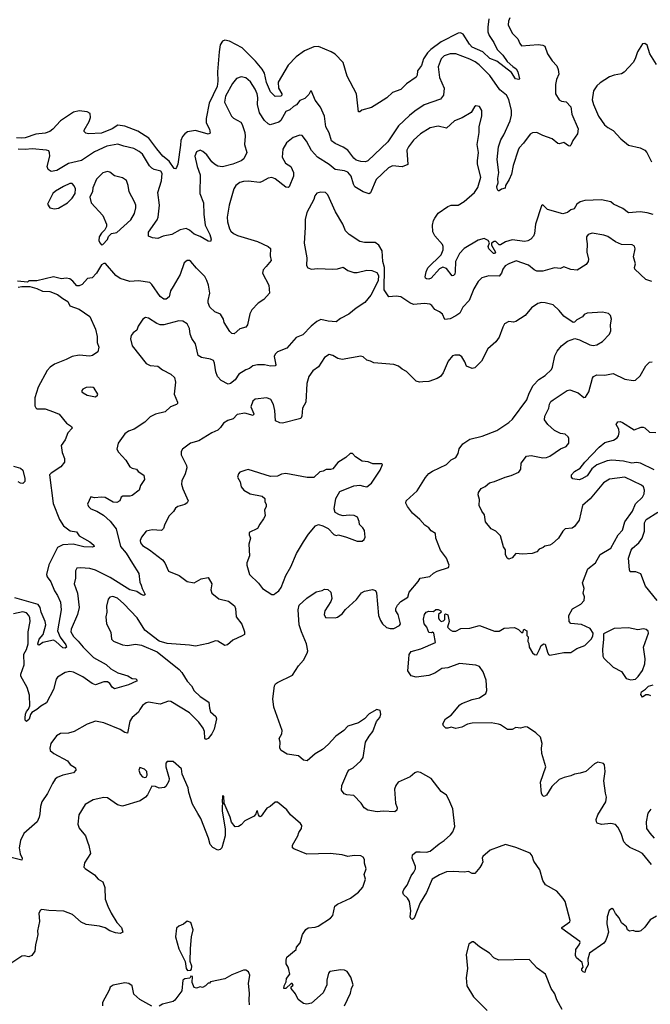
# Model space of a CAD drawing. Extents: x 2133489 to 2292442, y 756223 to 916462.
# Tile 399 of 463: x 2248648 to 2254022, y 870929 to 879329. Entities that reach past the tile are written whole.
import ezdxf

# ---------------------------------------------------------------- set-up
doc = ezdxf.new("R2010")
doc.units = 0

msp = doc.modelspace()

# ---------------------------------------------------------------- linework, layer by layer
at = {"layer": '0CON20XD'}
for points in [[(2252824.3, 879345), (2252813.1, 879315), (2252810.8, 879285), (2252843.3, 879213.3), (2252894, 879165), (2252910, 879125), (2252925, 879106.2), (2253065, 879116.9), (2253105, 879112.5), (2253121.7, 879101.7), (2253145, 879036.7), (2253186.6, 878976.6), (2253225.8, 878935), (2253237.5, 878905), (2253242.5, 878865), (2253222.7, 878817.3), (2253214, 878775), (2253214.3, 878695), (2253245, 878644.3), (2253263.9, 878633.9), (2253305, 878628.9), (2253344.3, 878585), (2253352.6, 878522.6), (2253406.6, 878396.6), (2253400.5, 878355), (2253362.2, 878297.8), (2253345, 878257.5), (2253335, 878250), (2253325, 878251.2), (2253285, 878280), (2253245, 878270), (2253235, 878273.3), (2253185, 878310.8), (2253105, 878339.2), (2253055, 878365.8), (2253017.3, 878362.7), (2252997.6, 878352.4), (2252940.4, 878275), (2252905.4, 878235), (2252895.4, 878215), (2252854.3, 878085.7), (2252838.1, 878011.9), (2252820, 877965), (2252787.5, 877915), (2252785, 877892.5), (2252755, 877882.9), (2252735, 877868.8), (2252725, 877868.8), (2252715.7, 877885), (2252713.1, 877905), (2252724.6, 877935.4), (2252722.7, 877975), (2252730.5, 878025), (2252715.6, 878135), (2252728.5, 878245), (2252746.6, 878305), (2252773.9, 878345), (2252827.9, 878465), (2252838.9, 878515), (2252838.4, 878555), (2252815, 878648), (2252795.2, 878685.2), (2252740.3, 878730.3), (2252655, 878852.2), (2252562.9, 878942.9)], [(2252646.9, 879335), (2252636.5, 879263.5), (2252637.8, 879225), (2252647.6, 879195), (2252687.4, 879135), (2252715.4, 879075), (2252765, 879024.5), (2252802.4, 878972.4), (2252849.1, 878929.1), (2252879.6, 878909.6)], [(2252879.6, 878909.6), (2252893.8, 878885), (2252905.8, 878824.2), (2252901.7, 878818.3), (2252874.3, 878824.3), (2252838, 878878), (2252715, 878975.8), (2252655, 878998.5), (2252595.2, 879055.2), (2252503.9, 879093.9), (2252480.3, 879120.3), (2252426.7, 879205), (2252405, 879215.5), (2252385, 879214.4), (2252239.9, 879140.1), (2252150.8, 879075), (2252123.3, 879046.7), (2252089.3, 878995), (2252072.2, 878937.8), (2252039.1, 878890.9), (2252034.2, 878855), (2252025, 878838.8), (2251945, 878781.2), (2251895, 878734.2), (2251825, 878707.1), (2251776.8, 878663.2), (2251715, 878622.5), (2251645, 878580), (2251562, 878558), (2251545, 878543.3), (2251535, 878542.5), (2251517.5, 878695), (2251438.1, 878848.1), (2251404.2, 878964.2), (2251335, 879033.3), (2251302.5, 879055), (2251195, 879099.4), (2251155, 879096.1), (2251075, 879063.7), (2251005, 879010.5), (2250935, 878939.3), (2250849.2, 878795), (2250853.1, 878745), (2250882.2, 878695), (2250882.9, 878685), (2250874.5, 878675.5), (2250824.2, 878674.2), (2250785, 878712.5), (2250751.7, 878791.7), (2250743.4, 878833.4), (2250735, 878871.9), (2250715, 878905.4), (2250657.5, 878975), (2250545, 879088.2), (2250435, 879146.7), (2250395, 879154.5), (2250375, 879146.5), (2250356.2, 879115), (2250348.1, 879055), (2250333.1, 878885), (2250336.9, 878805), (2250330.9, 878759.1), (2250263.6, 878615), (2250236.2, 878485), (2250237.4, 878447.4), (2250265.5, 878395), (2250270.5, 878359.5), (2250255, 878353.3), (2250145, 878383.2), (2250079.1, 878370.9), (2250054.3, 878355.7), (2250035, 878332.2), (2250021.5, 878298.5), (2250016.7, 878256.7), (2249994.3, 878095.7), (2249983.7, 878066.3), (2249975, 878057.5), (2249965, 878058), (2249921, 878121), (2249867.9, 878165), (2249815, 878226.5), (2249747.9, 878317.9), (2249655, 878378), (2249545, 878419.2), (2249485, 878429.4), (2249435, 878397.8), (2249345, 878360), (2249235, 878355.7), (2249211.3, 878361.3), (2249196.2, 878375), (2249196.4, 878386.4), (2249240.8, 878459.3), (2249252.4, 878495), (2249247, 878527), (2249222, 878542), (2249155, 878550.4), (2249105, 878538.7), (2248995, 878464.9), (2248930.2, 878395), (2248905, 878375.2), (2248865, 878359.6), (2248785, 878351.5), (2248695, 878320.7), (2248665, 878316.7), (2248621, 878321)], [(2254016.9, 879036.9), (2253995, 879110), (2253975, 879126.7), (2253955, 879123.3), (2253911.2, 879055), (2253893.8, 878995), (2253875.8, 878964.2), (2253799.5, 878880.5), (2253775, 878866.7), (2253715, 878856.7), (2253675, 878841.2), (2253595, 878789.2), (2253566.3, 878763.7), (2253538.6, 878721.4), (2253526.5, 878645), (2253536.3, 878606.3), (2253579.4, 878505), (2253632.7, 878432.7), (2253659.7, 878409.7), (2253705, 878384.4), (2253771.7, 878311.7), (2253835, 878259.4), (2253936.7, 878235), (2253975.6, 878215.6), (2253992, 878195), (2254032.5, 878115)], [(2252562.9, 878942.9), (2252529.8, 878969.8), (2252485, 878991.8), (2252365, 879037.1), (2252315, 879037.9), (2252265, 879020), (2252240.4, 878995), (2252212.7, 878925), (2252225, 878836.7), (2252265.5, 878745), (2252259.4, 878685), (2252235, 878650.8), (2252095, 878601.1), (2252015, 878549.5), (2251968.8, 878511.2), (2251877.2, 878422.8), (2251785, 878286.9), (2251615, 878124.2), (2251595, 878116.2), (2251555, 878118), (2251515, 878130.8), (2251495, 878146), (2251444.3, 878215), (2251405, 878240.5), (2251335, 878271.1), (2251304.5, 878295), (2251284, 878364), (2251257.8, 878415), (2251245.7, 878505), (2251212.1, 878582.1), (2251165, 878643.3), (2251135, 878717.5), (2251125, 878717.5), (2251110.5, 878689.5), (2251078, 878655), (2251035, 878639.2), (2251008, 878602), (2250981.7, 878588.3), (2250950.8, 878559.2), (2250915.5, 878544.5), (2250872.8, 878467.2), (2250855, 878455.6), (2250781.7, 878431.7), (2250765, 878439.2), (2250735, 878468.1), (2250690.4, 878535), (2250675.4, 878605), (2250676.8, 878665), (2250671.2, 878695), (2250654.5, 878735), (2250615, 878797.1), (2250575, 878831.9), (2250535, 878840), (2250495, 878825.6), (2250462.1, 878785), (2250402.5, 878675), (2250394.4, 878625), (2250452, 878505), (2250469.3, 878489.3), (2250533.3, 878455), (2250543.8, 878435), (2250566.2, 878365), (2250570, 878335), (2250564, 878265), (2250584.2, 878195), (2250557.6, 878142.4), (2250535.5, 878124.5), (2250465, 878096.4), (2250375, 878073.2), (2250335, 878079.6), (2250309.2, 878095), (2250286.1, 878116.1), (2250242.5, 878175), (2250208.8, 878205), (2250184.4, 878215.6), (2250155, 878201.2), (2250140, 878165), (2250160.5, 878075), (2250184.4, 878005), (2250183.5, 877845), (2250214.3, 877765), (2250218.3, 877668.3), (2250229.2, 877575), (2250268.8, 877495), (2250280, 877455), (2250273.9, 877436.1), (2250255, 877438.9), (2250185, 877480), (2250135, 877498.6), (2250095, 877534), (2250065, 877546), (2250015, 877536), (2249943, 877497), (2249869.5, 877480.5), (2249825, 877461.2), (2249778.3, 877468.3), (2249745, 877482.5), (2249746.7, 877515), (2249818.8, 877621.2), (2249827.8, 877645), (2249838.5, 877745), (2249826.2, 877855), (2249857.5, 877955), (2249862.5, 878015), (2249850, 878035), (2249795, 878050), (2249773, 878063), (2249755, 878082), (2249695, 878180), (2249665, 878205.5), (2249619.5, 878230.5), (2249535, 878248.2), (2249485, 878266.2), (2249389.2, 878250.8), (2249285, 878200), (2249173.1, 878126.9), (2249065, 878102.9), (2248965, 878043.3), (2248915, 878034.3), (2248890.7, 878050.7), (2248881.9, 878075), (2248903.5, 878165), (2248903.1, 878193.1), (2248895, 878208.8), (2248875, 878215.7), (2248755, 878225.5), (2248695, 878220), (2248635, 878225.3)], [(2254074.3, 878945), (2254016.9, 879036.9)], [(2254045, 877666.7), (2253995, 877681.2), (2253935, 877689.2), (2253835, 877680), (2253787, 877717), (2253707.5, 877755), (2253684.2, 877774.2), (2253605, 877792.9), (2253465, 877785.6), (2253425, 877775.6), (2253394.5, 877755.5), (2253373.3, 877715), (2253345, 877706), (2253315, 877683.1), (2253275, 877672.9), (2253145, 877710), (2253105, 877750), (2253095, 877740), (2253044.2, 877585), (2253034.1, 877505.9), (2253025, 877482.5), (2253003.9, 877456.1), (2252978.8, 877441.2), (2252952.7, 877437.3), (2252845, 877450.9), (2252787.4, 877432.6), (2252745, 877407.5), (2252735, 877408.8), (2252705, 877437.1), (2252692.4, 877437.6), (2252667.5, 877422.5), (2252667.5, 877405), (2252702.5, 877345), (2252695, 877333.3), (2252685, 877333.3), (2252644.3, 877375), (2252638.8, 877395), (2252652.5, 877425), (2252641.2, 877445), (2252605, 877462.5), (2252555, 877446.7), (2252435, 877375.5), (2252395.7, 877335), (2252361.1, 877265), (2252359.9, 877180.1), (2252355, 877157.5), (2252345, 877145.6), (2252334.4, 877144.4), (2252285, 877205.7), (2252253, 877217), (2252225, 877202.5), (2252155, 877124.4), (2252135, 877115.6), (2252115, 877116.9), (2252104.6, 877124.6), (2252103.1, 877135), (2252112, 877178), (2252127.1, 877212.9), (2252238.2, 877321.8), (2252256, 877366), (2252256.2, 877395), (2252249.8, 877409.8), (2252185, 877484.3), (2252168.9, 877518.9), (2252165.5, 877575.5), (2252174.6, 877615), (2252186.2, 877636.2), (2252212.9, 877677.1), (2252295, 877735.5), (2252325, 877745.5), (2252385, 877746.9), (2252435, 877777.1), (2252524.6, 877855.4), (2252552.8, 877897.2), (2252578.6, 877985), (2252550, 878095), (2252547.8, 878125), (2252557.8, 878195), (2252547.1, 878265), (2252562.5, 878365), (2252564.1, 878415.9), (2252587, 878507), (2252586.7, 878555), (2252565, 878587.5), (2252535, 878592.5), (2252522.5, 878585), (2252495, 878537.5), (2252419.7, 878490.3), (2252353.4, 878466.6), (2252285.7, 878404.3), (2252215, 878420.6), (2252145, 878405.6), (2252064, 878355), (2252005, 878302), (2251960, 878245), (2251946.9, 878215), (2251955, 878092.5), (2251905.7, 878074.3), (2251825, 878081.1), (2251790, 878065), (2251684.7, 877965.3), (2251638.5, 877851.5), (2251625.9, 877844.1), (2251575, 877860), (2251505, 877902.9), (2251491.8, 877925), (2251472.7, 877995), (2251445, 878027.3), (2251415, 878037.8), (2251335, 878049.5), (2251285, 878092.2), (2251185, 878157.1), (2251134, 878214), (2251092.6, 878292.6), (2251055, 878341.2), (2251035, 878344.2), (2250977, 878323), (2250922.6, 878277.4), (2250889.5, 878225), (2250885.6, 878155), (2250914, 878105), (2250959.2, 878075), (2250982, 878025), (2250982, 877995), (2250945, 877903.8), (2250935, 877896), (2250915, 877898.6), (2250825, 877970.5), (2250795, 877982.7), (2250765, 877977.8), (2250715, 877946.9), (2250695, 877940.9), (2250595, 877950), (2250555, 877949.1), (2250525, 877940.6), (2250489.2, 877915), (2250472.9, 877885), (2250432.9, 877745), (2250414.4, 877645), (2250417.8, 877605), (2250435, 877543.3), (2250445.8, 877525), (2250470.8, 877505), (2250505, 877486.5), (2250675, 877436.2), (2250765, 877393.8), (2250785.8, 877375.8), (2250782.5, 877315), (2250790, 877275), (2250747.9, 877222.1), (2250723.8, 877195), (2250716.2, 877165), (2250771.2, 877065), (2250776.7, 876995), (2250728.3, 876941.7), (2250680.6, 876909.4), (2250625.7, 876854.3), (2250610.3, 876819.7), (2250588, 876725), (2250575.9, 876704.1), (2250525, 876690), (2250475, 876647.5), (2250455, 876652.5), (2250439.5, 876669.5), (2250391.2, 876745), (2250383.8, 876775), (2250358.8, 876815), (2250310, 876835), (2250268.8, 876875), (2250253.3, 876913.3), (2250252.5, 876932.5), (2250267.5, 876995), (2250257.3, 877065), (2250242.3, 877105), (2250225, 877137.1), (2250155, 877207.5), (2250106.4, 877266.4), (2250095, 877274.2), (2250075, 877274.3), (2250050.6, 877255), (2250016.4, 877155), (2249956.7, 877053.3), (2249934.1, 877015.9), (2249920.8, 876965), (2249895, 876944.2), (2249875, 876944.3), (2249845, 876968), (2249775, 877069.2), (2249756.4, 877086.4), (2249661.2, 877101.2), (2249585, 877095.6), (2249505, 877119.5), (2249466.9, 877145), (2249378.3, 877248.3), (2249365, 877250), (2249343.6, 877236.4), (2249303.6, 877166.4), (2249265, 877127.5), (2249225, 877120), (2249179.3, 877070.7), (2249155, 877057.5), (2249135, 877057.5), (2249099.3, 877099.3), (2249075, 877116.7), (2249045, 877123.8), (2249005, 877118), (2248935, 877135.8), (2248795, 877100), (2248725, 877100), (2248715, 877090), (2248627.7, 877097.7)], [(2249345, 877407.5), (2249355, 877410), (2249395, 877452.5), (2249405, 877480), (2249430, 877505), (2249475, 877513.8), (2249595, 877622), (2249625.8, 877675), (2249637.6, 877722.4), (2249636.9, 877745), (2249625.5, 877775.5), (2249579.5, 877859.5), (2249572.5, 877915), (2249556.9, 877956.9), (2249525, 877980.8), (2249455, 877997.1), (2249417.1, 878027.1), (2249395, 878033.1), (2249355, 878021.4), (2249301.5, 877968.5), (2249270, 877895), (2249267, 877863), (2249246.7, 877815), (2249256.7, 877765), (2249355, 877657.5), (2249386.7, 877585), (2249386.4, 877563.6), (2249372.5, 877535), (2249345, 877507.5), (2249323.8, 877475), (2249323.3, 877445), (2249330, 877425), (2249345, 877407.5)], [(2254035, 877094.2), (2253983.4, 877113.4), (2253891.2, 877201.2), (2253888, 877215), (2253895.7, 877245.7), (2253877.5, 877305), (2253893.8, 877375), (2253887.7, 877397.7), (2253867.3, 877407.3), (2253775, 877410), (2253725, 877432.5), (2253659.1, 877479.1), (2253625, 877491.1), (2253525, 877508.6), (2253491.2, 877495), (2253478.8, 877475), (2253478, 877455), (2253484.3, 877415), (2253480.6, 877345), (2253494.2, 877285.8), (2253492, 877265), (2253475, 877241.2), (2253397.5, 877192.5), (2253345, 877196.2), (2253285, 877221.2), (2253255, 877206), (2253205, 877210.8), (2253105, 877184.5), (2253055, 877182.2), (2253030.8, 877195), (2252985, 877235.6), (2252879.5, 877270.5), (2252815, 877246), (2252785, 877228), (2252765, 877200), (2252754, 877165), (2252735, 877141.2), (2252645, 877144), (2252585, 877125.8), (2252555, 877096), (2252518.2, 877031.8), (2252477.6, 876932.4), (2252424.3, 876875), (2252398, 876825), (2252365, 876800.8), (2252315, 876775.7), (2252271.7, 876771.7), (2252250, 876815), (2252225.7, 876835.7), (2252185.9, 876855.9), (2252161.2, 876891.2), (2252143, 876903), (2252098.3, 876908.3), (2252005, 876897.5), (2251971.7, 876911.7), (2251895, 876963.8), (2251855, 876968.8), (2251792.5, 876965), (2251753.3, 877025), (2251756, 877215), (2251742.9, 877265), (2251737, 877357), (2251707.5, 877405), (2251676.4, 877426.4), (2251585, 877428), (2251545, 877436), (2251456.2, 877495), (2251425, 877526.7), (2251401.9, 877585), (2251340.3, 877690.3), (2251272.5, 877835), (2251255, 877853.8), (2251215, 877858.1), (2251180.9, 877849.1), (2251163.7, 877826.3), (2251154.4, 877795), (2251094.6, 877685), (2251079.3, 877625), (2251081.1, 877555), (2251072.2, 877422.2), (2251094.1, 877295.9), (2251091.7, 877231.7), (2251102.3, 877212.3), (2251135, 877201.4), (2251185, 877205.8), (2251315, 877201.1), (2251355, 877204.3), (2251405, 877217.5), (2251445, 877188.8), (2251495, 877172), (2251525, 877172), (2251605, 877191.2), (2251648.3, 877188.3), (2251690.7, 877170.7), (2251706.2, 877145), (2251701.2, 877105), (2251675, 877042.5), (2251640.5, 876979.5), (2251590, 876915), (2251515, 876866.2), (2251453.3, 876815), (2251381.7, 876778.3), (2251345, 876750), (2251277.1, 876757.1), (2251215, 876771.2), (2251180, 876755), (2251131.2, 876715), (2251060.5, 876639.5), (2251005, 876616.7), (2250925, 876526.2), (2250844.2, 876495.8), (2250824.5, 876475.5), (2250817.1, 876455), (2250830, 876385), (2250823.8, 876376.2), (2250785, 876371.9), (2250735, 876383.9), (2250675, 876385.4), (2250635, 876375.4), (2250605, 876353.1), (2250575, 876341.9), (2250514.7, 876305.3), (2250483.3, 876255), (2250445, 876225.6), (2250425, 876218.1), (2250365, 876250), (2250333.6, 876285), (2250318.5, 876325), (2250309.2, 876399.2), (2250300, 876420), (2250275, 876431.9), (2250196.8, 876446.8), (2250170, 876465), (2250145, 876562.5), (2250115, 876607.5), (2250101.4, 876645), (2250095.7, 876695), (2250075, 876733.3), (2250037.6, 876757.6), (2250005, 876760.6), (2249875.6, 876724.4), (2249845, 876724.5), (2249815, 876737.1), (2249745, 876783.3), (2249720.7, 876789.3), (2249697.5, 876775), (2249656.2, 876715), (2249645, 876680), (2249613.4, 876656.6), (2249597.5, 876635), (2249591.9, 876605), (2249607.5, 876545), (2249724.7, 876394.7), (2249759.1, 876379.1), (2249825, 876371.9), (2249865, 876342.5), (2249936.7, 876305), (2249966.2, 876275), (2249976, 876235), (2249964.4, 876135), (2249993.3, 876065), (2249993.3, 876055), (2249985, 876046.7), (2249933.4, 876026.6), (2249887, 875983), (2249805, 875962.9), (2249758.9, 875941.1), (2249715, 875895.8), (2249624.2, 875835.8), (2249575, 875818), (2249543.8, 875795), (2249487.5, 875715), (2249476.7, 875665), (2249489.5, 875639.5), (2249551.7, 875571.7), (2249585, 875513.8), (2249605, 875501.2), (2249643.6, 875493.6), (2249657.5, 875475), (2249705, 875442.5), (2249711.2, 875405), (2249676.1, 875353.9), (2249666.1, 875313.9), (2249605, 875270), (2249585, 875263.3), (2249527.5, 875265), (2249513.3, 875255), (2249500, 875225), (2249475, 875210), (2249443.2, 875213.2), (2249375, 875252.5), (2249345, 875255.8), (2249285, 875250), (2249255, 875257.5), (2249226.7, 875195), (2249233.3, 875175), (2249255, 875156.2), (2249305, 875136), (2249360.8, 875100.8), (2249419.1, 875049.1), (2249459.8, 874999.8), (2249468.5, 874985), (2249506.7, 874835), (2249555, 874778.6), (2249608.7, 874688.7), (2249663.1, 874605), (2249670.3, 874530.3), (2249683.8, 874505), (2249690, 874475), (2249716.2, 874425), (2249705, 874417.5), (2249684.1, 874424.1), (2249645, 874450), (2249585, 874465.8), (2249419.4, 874569.4), (2249295, 874631.4), (2249245, 874647.5), (2249165, 874653.3), (2249135, 874650), (2249123, 874627), (2249123.3, 874565), (2249112.9, 874515), (2249140.5, 874435), (2249154.5, 874315), (2249139.5, 874255), (2249085, 874130), (2249083.8, 874105), (2249105, 874066.7), (2249146.8, 874026.8), (2249187.5, 873975), (2249277.3, 873887.3), (2249385, 873828.5), (2249425, 873791.9), (2249485, 873755.7), (2249570.1, 873730.1), (2249605, 873709.5), (2249636.7, 873705), (2249648, 873695), (2249642, 873685), (2249575, 873654.6), (2249455, 873620.8), (2249435.7, 873635), (2249415, 873666), (2249395, 873680), (2249365, 873680.8), (2249295, 873654.4), (2249265, 873666.5), (2249185, 873723.3), (2249105, 873761.4), (2249075, 873768.6), (2249035, 873760.8), (2248970.9, 873719.1), (2248957.9, 873702.1), (2248935.8, 873615), (2248875, 873500.8), (2248826.9, 873473.1), (2248795, 873442.5), (2248751.1, 873418.9), (2248738.5, 873401.5), (2248727.9, 873362.1), (2248705, 873342), (2248695, 873352.5), (2248694.1, 873374.1), (2248696.2, 873405), (2248705, 873426.5), (2248723.2, 873446.8), (2248733.7, 873476.3), (2248731.1, 873565), (2248711.5, 873631.5), (2248658.3, 873728.3), (2248656.2, 873745), (2248686.5, 873825), (2248681.8, 873915), (2248704.6, 873955), (2248719.7, 874005), (2248720, 874105), (2248736.4, 874195), (2248734.7, 874225), (2248726.6, 874245), (2248705, 874268.8), (2248675, 874276.7), (2248595, 874261.1)], [(2248945, 877714.4), (2248978, 877722), (2249055, 877765.7), (2249096, 877805), (2249120, 877845), (2249124.2, 877884.2), (2249112.1, 877912.1), (2249095, 877930), (2249075, 877931.4), (2249020.8, 877905), (2248952.5, 877865), (2248930.6, 877845), (2248886, 877755), (2248905, 877724), (2248945, 877714.4)], [(2248635, 877046.2), (2248665, 877053.8), (2248735, 877052.5), (2248794.2, 877034.2), (2248843.2, 877013.2), (2248905, 877010), (2248970, 876985), (2249015, 876948.8), (2249056.7, 876925), (2249075, 876887.5), (2249155, 876859.2), (2249246.3, 876796.3), (2249295, 876687.5), (2249308.6, 876625), (2249308, 876575), (2249322, 876535), (2249313.3, 876495), (2249267.6, 876462.4), (2249245, 876458.6), (2249155, 876465.7), (2249095, 876455.7), (2249045, 876428.6), (2248945, 876390), (2248906.2, 876365), (2248880.8, 876335), (2248804.4, 876195), (2248777.6, 876102.4), (2248776.9, 876035), (2248785, 876016.2), (2248795, 876010), (2248865, 876008.5), (2248935, 875983.6), (2248982.8, 875962.8), (2249046.4, 875886.4), (2249089.3, 875859.3), (2249095.8, 875845), (2249058, 875805), (2249036.4, 875743.6), (2249000, 875695), (2249008.6, 875635), (2249030.6, 875585), (2249028.9, 875555), (2248997.1, 875512.9), (2248915, 875460.8), (2248902.5, 875445), (2248932.2, 875202.2), (2248986.2, 875065), (2249021.3, 875011.3), (2249077.6, 874967.6), (2249130.5, 874960.5), (2249155, 874925.3), (2249245, 874872.9), (2249278.6, 874845), (2249282, 874835), (2249265, 874827.8), (2249195, 874831.2), (2249103.6, 874853.6), (2249015, 874848.4), (2248970.4, 874825), (2248895, 874678.1), (2248875.5, 874595.5), (2248881.4, 874575), (2248913.4, 874533.4), (2248944.6, 874455), (2248970.5, 874415), (2248995, 874358.8), (2249000, 874295), (2248969.2, 874115), (2248991.3, 874061.3), (2249041.2, 873995), (2249045.5, 873975), (2249035, 873967.5), (2249015, 873970), (2248954.5, 874024.5), (2248935, 874034.7), (2248844.1, 874015.9), (2248815, 873992.9), (2248804.1, 873994.1), (2248801.1, 874005), (2248812.8, 874045), (2248849.1, 874085), (2248869.1, 874165), (2248863.8, 874195), (2248831.1, 874275), (2248822.9, 874315), (2248805, 874338.8), (2248605.7, 874395.7)], [(2252205, 874622.5), (2252302.5, 874655), (2252306.7, 874675), (2252286.2, 874735), (2252234.1, 874804.1), (2252193.3, 874905), (2252190, 874945), (2252155, 874966.7), (2252135, 874993.3), (2252101.2, 875015), (2252058.8, 875065), (2251995, 875118.8), (2251952, 875175), (2251937.5, 875205), (2251940, 875225), (2252035, 875310), (2252106.8, 875423.2), (2252135, 875456), (2252165, 875478), (2252285, 875534.3), (2252325, 875573.8), (2252365, 875592.5), (2252385, 875627.5), (2252393.2, 875666.8), (2252425, 875708.8), (2252485, 875750), (2252587.5, 875775), (2252713.3, 875825), (2252815, 875890.8), (2252848.3, 875921.7), (2252969.2, 876085), (2252988, 876142), (2253022.2, 876207.8), (2253071.9, 876258.1), (2253125, 876294.3), (2253178.6, 876345), (2253189.4, 876365), (2253208.3, 876461.7), (2253228.6, 876501.4), (2253265.8, 876545), (2253315, 876585.5), (2253377.9, 876607.9), (2253418.8, 876598.8), (2253505.9, 876555.9), (2253535, 876550), (2253565, 876554), (2253615.6, 876584.4), (2253673.3, 876645), (2253686.1, 876673.9), (2253682.5, 876725), (2253691.2, 876775), (2253683.6, 876803.6), (2253665, 876822.5), (2253615, 876833.8), (2253483.6, 876823.6), (2253457.7, 876812.3), (2253442.5, 876795), (2253395, 876766.7), (2253375, 876747.5), (2253365, 876746.7), (2253285, 876798.8), (2253245, 876848.8), (2253195, 876896), (2253125, 876914.2), (2253095, 876915.8), (2253062.7, 876907.3), (2253010.3, 876869.7), (2252955.6, 876804.4), (2252875, 876754.2), (2252855, 876749.2), (2252815, 876753.8), (2252780, 876735), (2252764.2, 876705.8), (2252735, 876620), (2252705, 876580), (2252638.3, 876521.7), (2252582.5, 876415), (2252525, 876357.5), (2252505, 876352.5), (2252455, 876372.5), (2252440.7, 876410.7), (2252415, 876452.5), (2252395, 876466.7), (2252355, 876466.7), (2252335, 876460), (2252298.8, 876415), (2252256.2, 876315), (2252232.5, 876285), (2252205, 876267.5), (2252135, 876243.3), (2252082, 876238), (2252055, 876236.2), (2252025, 876243.8), (2251945, 876326.7), (2251906.4, 876346.4), (2251875, 876372.5), (2251836.4, 876386.4), (2251665, 876400), (2251635.9, 876415.9), (2251605, 876423.3), (2251575, 876451.2), (2251555, 876458.8), (2251395, 876430.8), (2251357.9, 876437.9), (2251315, 876464), (2251285, 876471.2), (2251245, 876448), (2251193.4, 876366.6), (2251145, 876332.5), (2251110.8, 876285), (2251095.6, 876225), (2251087.1, 876065), (2251058.6, 876015), (2251053.4, 875946.6), (2251044.4, 875925.6), (2250887, 875887), (2250865, 875888.6), (2250827.5, 875905), (2250823.1, 875995), (2250811.4, 876045), (2250787.2, 876087.2), (2250755, 876101.4), (2250655, 876090), (2250634.4, 876075.6), (2250617.5, 876025), (2250644, 875965), (2250638.6, 875951.4), (2250565, 875971.8), (2250499.7, 875960.3), (2250467.6, 875922.4), (2250422.1, 875907.9), (2250384.4, 875885.6), (2250360.3, 875849.7), (2250335, 875827.5), (2250285.5, 875804.5), (2250175, 875736.9), (2250103.8, 875715), (2250034.2, 875665), (2250022.5, 875645), (2250022.5, 875615), (2250069.2, 875525), (2250072, 875505), (2250059.2, 875455), (2250028.8, 875395), (2250028, 875365), (2250038.8, 875325), (2250083.3, 875225), (2250073.9, 875206.1), (2250055, 875193.3), (2249995, 875176.2), (2249975, 875161.2), (2249957.4, 875132.6), (2249917.4, 875092.6), (2249882.5, 875015), (2249872.7, 874987.3), (2249855, 874970), (2249777.3, 874977.3), (2249725, 874966.2), (2249685, 874913.8), (2249674.6, 874885), (2249676.7, 874865), (2249695, 874842.5), (2249755, 874805.4), (2249865, 874720), (2249883.5, 874695), (2249915, 874624.3), (2250006.4, 874586.4), (2250075, 874535.8), (2250135, 874525.8), (2250195, 874557.5), (2250255, 874570), (2250286.2, 874515), (2250276.7, 874465), (2250286.2, 874435), (2250345, 874387.5), (2250426.8, 874366.8), (2250477.7, 874327.7), (2250486.1, 874306.1), (2250493.8, 874235), (2250541.2, 874171.2), (2250563.8, 874105), (2250563.3, 874085), (2250545, 874071.2), (2250464.3, 874035.7), (2250420, 873995), (2250395, 873990), (2250335, 874026.7), (2250315, 874030), (2250254.2, 874005.8), (2250145, 873984), (2250095, 873994), (2249905, 874006.2), (2249836.1, 874026.1), (2249715, 874121.2), (2249648.2, 874225), (2249535, 874345.4), (2249480.6, 874395), (2249441.5, 874408.5), (2249415, 874402), (2249402.5, 874385), (2249387.1, 874325), (2249388.9, 874275), (2249382.2, 874235), (2249387.1, 874175), (2249423.2, 874103.2), (2249428.8, 874045), (2249447.3, 874027.3), (2249525, 873995.8), (2249565, 873990.8), (2249635, 874002), (2249685, 873994), (2249820, 873935), (2250006.2, 873785), (2250029.7, 873759.7), (2250074.3, 873685), (2250111.4, 873645), (2250135, 873604), (2250185, 873553.8), (2250260, 873505), (2250264.4, 873455), (2250274.4, 873425), (2250318.8, 873385), (2250326, 873365), (2250304.1, 873275.9), (2250286.2, 873235), (2250255, 873196.2), (2250235, 873187.5), (2250225, 873200), (2250221.2, 873255), (2250210.8, 873285), (2250175.4, 873335.4), (2250095, 873415.8), (2249935, 873511.4), (2249915, 873515.6), (2249845, 873490), (2249745, 873506), (2249725, 873502), (2249695, 873478), (2249672.9, 873445), (2249658.8, 873421.2), (2249607.5, 873375), (2249585.5, 873344.5), (2249565, 873242.5), (2249545, 873246.5), (2249505, 873272.2), (2249365, 873330.8), (2249295, 873343.8), (2249221.4, 873318.6), (2249112.5, 873255), (2249065, 873241.4), (2248995, 873238), (2248961.7, 873218.3), (2248914, 873155), (2248904, 873115), (2248908, 873095), (2248937.4, 873067.4), (2249053.8, 873005), (2249078, 872975), (2249122, 872945), (2249126.2, 872925), (2249105, 872904.2), (2249015, 872882.2), (2248967.3, 872862.7), (2248951.4, 872848.6), (2248926.3, 872813.7), (2248885, 872728), (2248836.9, 872655), (2248824.5, 872615.5), (2248819.4, 872555), (2248814.4, 872525.6), (2248795.8, 872484.2), (2248684.2, 872385), (2248655, 872326.7), (2248642.2, 872265), (2248652.7, 872212.7), (2248670, 872175), (2248665, 872157.5), (2248565, 872183.3)], [(2254031.2, 872121.2), (2253954.2, 872215), (2253925, 872233.3), (2253846.2, 872266.2), (2253818, 872288), (2253795.8, 872315), (2253773.6, 872385), (2253745, 872440.6), (2253725, 872462.5), (2253685, 872472.3), (2253605, 872461.8), (2253570, 872475), (2253561.9, 872485), (2253559.6, 872505), (2253573.5, 872545), (2253643.7, 872656.3), (2253647.9, 872695), (2253640.4, 872730.4), (2253625.7, 872835.7), (2253636.2, 872915), (2253630.5, 872970.5), (2253621.7, 872981.7), (2253575, 872993.8), (2253545, 872980), (2253473.3, 872915), (2253425, 872900), (2253375, 872893.1), (2253345, 872877.8), (2253286.7, 872865), (2253245, 872847.1), (2253182.6, 872787.4), (2253135.7, 872714.3), (2253117, 872703), (2253105, 872706.2), (2253095, 872727.5), (2253084.8, 872825), (2253131.8, 872955), (2253098.7, 873068.7), (2253094.6, 873115), (2253099.5, 873155), (2253085, 873206.7), (2253047.5, 873245), (2252975, 873293.8), (2252955, 873296.2), (2252915, 873283.3), (2252875, 873290), (2252845, 873273.8), (2252805, 873273.3), (2252745, 873314.2), (2252728.7, 873318.7), (2252665, 873330), (2252505, 873326.7), (2252465, 873320), (2252415, 873293.8), (2252365, 873282.5), (2252325, 873293.8), (2252295, 873283.8), (2252280, 873285), (2252260, 873305), (2252252.5, 873322.5), (2252275, 873363.3), (2252325, 873396.7), (2252397.3, 873482.7), (2252415, 873496.2), (2252505, 873528.8), (2252565, 873543.3), (2252620.5, 873579.5), (2252628, 873605), (2252624.3, 873695), (2252597.8, 873765), (2252565, 873810), (2252535, 873823.1), (2252394.5, 873835.5), (2252295, 873800), (2252245, 873792.5), (2252186.7, 873755), (2252135, 873734.2), (2252025, 873718.6), (2251985, 873731.2), (2251954.3, 873775), (2251964.5, 873874.5), (2251967.3, 873912.7), (2251985, 873938.6), (2252065, 873961.4), (2252192.5, 874015), (2252177.5, 874095), (2252165, 874102.5), (2252155, 874097.5), (2252135, 874100), (2252116.1, 874146.1), (2252093.8, 874175), (2252090, 874215), (2252098.8, 874255), (2252112.5, 874275), (2252135, 874283.3), (2252175, 874280), (2252195, 874297.5), (2252215, 874297.5), (2252237.5, 874285), (2252240, 874275), (2252217.5, 874255), (2252216.7, 874225), (2252221.2, 874211.2), (2252240, 874195), (2252260.7, 874199.3), (2252269.5, 874210.5), (2252270, 874255), (2252275, 874260), (2252295, 874250), (2252308, 874195), (2252292.5, 874145), (2252315, 874122.5), (2252335, 874112.5), (2252365, 874111.2), (2252405.8, 874134.2), (2252485, 874137.5), (2252565, 874161.2), (2252695, 874111.2), (2252735, 874113.3), (2252775, 874138), (2252863.6, 874143.6), (2252897.5, 874125), (2252925, 874100), (2252935, 874100), (2252945, 874130), (2252970, 874115), (2252970, 874075), (2252980, 874065), (2252977.5, 874025), (2252986.4, 874006.4), (2252990, 873975), (2253018.3, 873928.3), (2253035, 873912), (2253055, 873908.8), (2253077.8, 873955), (2253090.7, 873989.3), (2253115, 874003.8), (2253125, 874000), (2253144.2, 873934.2), (2253155, 873912.9), (2253165, 873906.5), (2253285, 873931.1), (2253345, 873931.2), (2253395.8, 873964.2), (2253465, 873991.2), (2253518, 874045), (2253531.7, 874068.3), (2253533.6, 874093.6), (2253508, 874135), (2253435, 874169.4), (2253345, 874176.7), (2253331.2, 874195), (2253326.2, 874245), (2253358.8, 874301.2), (2253428.3, 874341.7), (2253457, 874373), (2253460, 874405), (2253450, 874435), (2253457.5, 874475), (2253444.2, 874525), (2253488, 874645), (2253553.7, 874696.3), (2253595, 874766.2), (2253685, 874820), (2253746.7, 874933.3), (2253784.4, 874975), (2253804.4, 875045), (2253868.8, 875135), (2253895, 875197.5), (2253954.6, 875255.4), (2253968.8, 875285), (2253972.1, 875315), (2253962.9, 875342.9), (2253947.6, 875357.6), (2253805, 875426), (2253675, 875410), (2253621.5, 875378.5), (2253508.3, 875241.7), (2253444.5, 875185.5), (2253415, 875060), (2253375.7, 875004.3), (2253355, 874992), (2253295, 874984), (2253275.8, 874965), (2253239.2, 874905), (2253185, 874858), (2253165, 874846.7), (2253123, 874837), (2253110, 874825), (2253075, 874812.5), (2253055, 874790), (2253015, 874773.8), (2252931.4, 874768.6), (2252875.9, 874774.1), (2252845, 874738), (2252815, 874727.5), (2252802.5, 874735), (2252787.5, 874765), (2252787.1, 874805), (2252771.8, 874831.8), (2252745, 874924.3), (2252704, 874965), (2252665, 874986), (2252616, 875045), (2252607.5, 875105), (2252585.8, 875135.8), (2252563.3, 875185), (2252566.2, 875235), (2252553.8, 875275), (2252556.2, 875295), (2252580.5, 875329.5), (2252615, 875347.5), (2252652.3, 875377.7), (2252695, 875387.5), (2252783.6, 875426.4), (2252835, 875439.4), (2252902.3, 875467.7), (2252918.8, 875495), (2252920, 875545), (2252965.8, 875604.2), (2253005, 875610), (2253105, 875590.8), (2253136.8, 875593.2), (2253165, 875604), (2253255, 875668), (2253305, 875688.8), (2253326, 875715), (2253326, 875756), (2253320.5, 875770.5), (2253295, 875793.3), (2253255, 875799.2), (2253205, 875822.9), (2253148.6, 875875), (2253120, 875915), (2253122.5, 875945), (2253156, 876015), (2253162.7, 876047.3), (2253175, 876070), (2253194.2, 876085.8), (2253314.3, 876165.7), (2253335, 876171.2), (2253407.5, 876145), (2253455, 876106.7), (2253470.7, 876109.3), (2253497.5, 876155), (2253529.3, 876270.7), (2253536.7, 876283.3), (2253565, 876300), (2253635, 876297.1), (2253705, 876310.5), (2253805, 876261.1), (2253875, 876250.6), (2253895, 876252.9), (2253935, 876290.8), (2253985, 876376), (2254015, 876407.5), (2254038.8, 876408.8)], [(2249295, 876112.5), (2249310, 876125), (2249312.5, 876135), (2249283.3, 876185), (2249275, 876190), (2249255, 876194.2), (2249215, 876190), (2249185, 876176.2), (2249176.7, 876165), (2249177.5, 876155), (2249187.5, 876145), (2249224.1, 876124.1), (2249295, 876112.5)], [(2254055, 875487.1), (2253936.9, 875545), (2253905, 875550), (2253865, 875546.5), (2253792, 875562), (2253695, 875570.8), (2253654.7, 875565.3), (2253565, 875531.5), (2253523.3, 875496.7), (2253485, 875436), (2253437.8, 875412.3), (2253415, 875403.8), (2253362.4, 875412.4), (2253348.8, 875425), (2253350, 875445), (2253376.2, 875475), (2253425, 875501.2), (2253462.9, 875555), (2253585, 875682.2), (2253635, 875721.5), (2253708.7, 875741.3), (2253739.1, 875760.9), (2253751.2, 875778.8), (2253757.4, 875807.4), (2253752.5, 875835), (2253732, 875875), (2253745, 875898), (2253765, 875902), (2253785, 875892.9), (2253885, 875828.6), (2253945, 875852.5), (2253961.7, 875851.7), (2253975, 875846.2), (2254015, 875809.4), (2254067.9, 875807.9)], [(2250795, 874426), (2250815, 874426.2), (2250825, 874433.3), (2250855, 874455.8), (2250876.1, 874483.9), (2250915, 874588), (2250958.5, 874661.5), (2251007.5, 874775), (2251065.5, 874874.5), (2251109.7, 874940.3), (2251169.3, 875010.7), (2251195, 875022.5), (2251230.7, 875010.7), (2251276.7, 874986.7), (2251325, 874937.5), (2251345, 874927.5), (2251365, 874932.5), (2251432.5, 874915), (2251525, 874880), (2251565, 874881.2), (2251583.3, 874895), (2251591.2, 874915), (2251585, 874970), (2251572.5, 874995), (2251543, 875023), (2251541.7, 875048.3), (2251527.5, 875085), (2251497.7, 875097.7), (2251455, 875101.2), (2251405, 875096.7), (2251373.6, 875103.6), (2251337.5, 875125), (2251326.7, 875155), (2251341.2, 875245), (2251375, 875302.5), (2251495, 875353.3), (2251545, 875356.2), (2251577.7, 875347.7), (2251605, 875344), (2251645, 875373.3), (2251720, 875485), (2251740, 875535), (2251735, 875540), (2251658.3, 875538.3), (2251617, 875557), (2251565, 875562.5), (2251510.7, 875600.7), (2251485, 875627.5), (2251465, 875626.7), (2251427.5, 875595), (2251357.7, 875552.3), (2251315, 875497.5), (2251295, 875490), (2251258.3, 875491.7), (2251235, 875477.5), (2251205, 875472.5), (2251155, 875422.5), (2251097, 875423), (2250915, 875456.7), (2250878.3, 875451.7), (2250845.9, 875434.1), (2250785, 875431.2), (2250595, 875490), (2250575, 875486.2), (2250525, 875467.5), (2250512.5, 875455), (2250502.5, 875425), (2250526.7, 875385), (2250534.1, 875344.1), (2250556.7, 875315), (2250612.5, 875285), (2250715, 875263.3), (2250737.5, 875245), (2250737.5, 875215), (2250747.5, 875195), (2250747, 875177), (2250733, 875143), (2250740, 875095), (2250725, 875070), (2250693.3, 875025), (2250675, 874986.7), (2250602.5, 874955), (2250602.5, 874935), (2250613.3, 874905), (2250600, 874855), (2250607.1, 874755), (2250584.2, 874695), (2250582.5, 874675), (2250606.4, 874596.4), (2250682.6, 874522.6), (2250718, 874475), (2250795, 874426)], [(2248595, 875519.4), (2248655, 875503.8), (2248673.3, 875485), (2248692.5, 875415), (2248692, 875388), (2248675, 875371.2), (2248655, 875373.8), (2248633.8, 875386.2)], [(2254080, 874375), (2253980, 874495), (2253942, 874602), (2253897.2, 874617.2), (2253849.5, 874619.5), (2253843.2, 874635), (2253834.7, 874735), (2253858.1, 874801.9), (2253870.1, 874819.9), (2253923.6, 874865), (2253952.9, 874905), (2253973.1, 874965), (2253973.6, 875035), (2253985.2, 875064.8), (2254085, 875128.4)], [(2254075, 871682), (2254019.7, 871650.3), (2253975, 871587.5), (2253940, 871555), (2253925, 871550), (2253895, 871550), (2253875, 871557.5), (2253843, 871553), (2253827.5, 871565), (2253819.3, 871589.3), (2253775, 871622.5), (2253755, 871666.7), (2253725, 871702.5), (2253708.3, 871738.3), (2253695, 871747.5), (2253672.3, 871727.7), (2253654, 871675), (2253652, 871615), (2253665.8, 871545), (2253650.3, 871499.7), (2253639.7, 871470.3), (2253625, 871451.2), (2253504.2, 871365.8), (2253488.8, 871315), (2253492.5, 871265), (2253470, 871225), (2253465, 871200), (2253450, 871205), (2253438.3, 871218.3), (2253438.3, 871231.7), (2253450, 871245), (2253440, 871285), (2253392.5, 871325), (2253383.3, 871345), (2253386.2, 871395), (2253416.7, 871435), (2253423.3, 871455), (2253420, 871465), (2253267.5, 871575), (2253267.5, 871585), (2253335, 871633.8), (2253340, 871645), (2253296, 871805), (2253280.5, 871830.5), (2253225, 871893.3), (2253127.7, 871947.7), (2253105.9, 871985.9), (2253080, 872075), (2253029.8, 872149.8), (2253014.5, 872194.5), (2252997.9, 872217.9), (2252875, 872267.5), (2252787, 872293), (2252735, 872271.2), (2252656.4, 872243.6), (2252595, 872190), (2252587.5, 872175), (2252593.3, 872145), (2252585.9, 872124.1), (2252570, 872095), (2252527.5, 872045), (2252505, 872046), (2252472.3, 872062.3), (2252435, 872055.8), (2252345, 872062.9), (2252285, 872059.4), (2252225, 872034.2), (2252163.3, 871996.7), (2252115, 871882), (2252061.4, 871795), (2252010, 871665), (2251995, 871651.2), (2251984, 871654), (2251976.2, 871675), (2251980.6, 871725), (2251970.8, 871805), (2251951.5, 871835), (2251917.3, 871865), (2251913.3, 871885), (2251921, 871909), (2251948.9, 871945), (2251984.4, 872025.6), (2252007.5, 872055), (2252020.8, 872085), (2252021.2, 872105), (2251992, 872175), (2251993.8, 872205), (2252025, 872230), (2252060.2, 872230.2), (2252115, 872226.5), (2252145.8, 872235), (2252222.4, 872297.6), (2252266.2, 872325), (2252318.8, 872375), (2252339.7, 872400.3), (2252356.2, 872445), (2252338.8, 872595), (2252306, 872675), (2252284.3, 872714.3), (2252240, 872745), (2252153.9, 872853.9), (2252063.3, 872905), (2252035, 872910.8), (2252015, 872903.8), (2251975, 872869.4), (2251874, 872825), (2251852.5, 872795), (2251840.6, 872765), (2251851.2, 872645), (2251863.8, 872605), (2251861.2, 872585), (2251845, 872572), (2251745, 872577.5), (2251695, 872570), (2251615, 872586), (2251582.5, 872605), (2251556.7, 872645), (2251495, 872710), (2251435, 872716.7), (2251412.5, 872725), (2251390, 872755), (2251392.5, 872795), (2251445, 872916.2), (2251455, 872928), (2251490, 872945), (2251555, 873006), (2251574.2, 873035), (2251595.6, 873165), (2251624.6, 873215.4), (2251657.5, 873255), (2251689.7, 873340.3), (2251716.2, 873375), (2251726.7, 873405), (2251720, 873435), (2251690, 873445), (2251625, 873406.7), (2251586.8, 873363.2), (2251535, 873329.2), (2251445, 873301.2), (2251410, 873265), (2251342.3, 873217.7), (2251275.5, 873144.5), (2251226.8, 873103.2), (2251164.4, 873065.6), (2251097.5, 873005), (2251065, 873011.2), (2251025, 873048.6), (2250926.4, 873063.6), (2250875, 873093.8), (2250863.3, 873115), (2250866.1, 873163.9), (2250858, 873195), (2250881.4, 873235), (2250885.6, 873265), (2250813.1, 873465), (2250805.6, 873535), (2250819.1, 873645), (2250827.2, 873662.8), (2250844, 873675), (2250973.2, 873736.8), (2251022.9, 873815), (2251067.1, 873865), (2251098.9, 873925), (2251103.1, 873945), (2251090.5, 874005), (2251047.8, 874105), (2251029.5, 874165), (2251020, 874295), (2251029.2, 874335), (2251095, 874394.3), (2251175, 874446.2), (2251225, 874458.8), (2251245, 874470), (2251275, 874468), (2251298, 874445), (2251308.3, 874391.7), (2251300.6, 874365), (2251248.9, 874285), (2251243.2, 874253.2), (2251255, 874230), (2251335, 874226.2), (2251355, 874231.2), (2251395, 874260), (2251425, 874297.5), (2251517.9, 874382.1), (2251560.6, 874439.4), (2251585, 874454.2), (2251655, 874468.8), (2251678.8, 874458.8), (2251689.7, 874439.7), (2251706, 874245), (2251721.7, 874201.7), (2251738.8, 874175), (2251773, 874143), (2251805, 874133.8), (2251835, 874133.8), (2251885, 874160), (2251893.8, 874175), (2251873.9, 874253.9), (2251853.3, 874285), (2251853.3, 874305), (2251866.7, 874335), (2251895, 874366.2), (2251955, 874401.2), (2251968, 874445), (2252043.8, 874535), (2252060, 874565), (2252142.8, 874577.2), (2252175, 874605.7), (2252205, 874622.5)], [(2253855, 873695.6), (2253895, 873702.7), (2253919.6, 873725), (2253955, 873777.8), (2253976.3, 873833.7), (2253978.9, 873875), (2253962.9, 873975), (2254006.5, 874095), (2254003.1, 874113.1), (2253986.5, 874126.5), (2253965, 874131.9), (2253915, 874124.4), (2253835, 874139.4), (2253715, 874134), (2253621.7, 874088.3), (2253623.3, 874045), (2253613.2, 873956.8), (2253617.7, 873897.7), (2253625, 873880.6), (2253704, 873805), (2253775, 873768), (2253815, 873707.1), (2253855, 873695.6)], [(2254025, 873560), (2254005, 873567.5), (2253985, 873570), (2253955, 873550), (2253940.7, 873570.7), (2253947.5, 873595), (2253981.9, 873618.1), (2254005, 873644), (2254047, 873653)], [(2251416, 870915), (2251465.5, 871024.5), (2251474.3, 871065), (2251488.8, 871095), (2251469.7, 871159.7), (2251437.7, 871207.7), (2251415, 871220), (2251385, 871223.8), (2251291.7, 871208.3), (2251280, 871195), (2251266, 871135), (2251264, 871095), (2251235, 871026.7), (2251135, 870938.8), (2251095, 870928.8), (2251065, 870936), (2251020.9, 870970.9), (2250998.3, 871018.3), (2250960, 871065), (2250961.7, 871078.3), (2250977, 871093), (2250970, 871105), (2250960, 871105), (2250917, 871063), (2250900, 871065), (2250902.5, 871085), (2250919.3, 871120.7), (2250922.3, 871147.7), (2250948.8, 871185), (2250942.5, 871225), (2250937, 871247), (2250917.5, 871275), (2250917.5, 871305), (2250925, 871330), (2251003.3, 871395), (2251006.7, 871415), (2251036.8, 871453.2), (2251058, 871525), (2251085, 871567.5), (2251105, 871580), (2251165, 871586), (2251192.5, 871595), (2251297.5, 871665), (2251316.7, 871685), (2251333.3, 871765), (2251357.3, 871782.7), (2251465.7, 871834.3), (2251536.2, 871885), (2251572.7, 871927.3), (2251594, 871995), (2251584, 872035), (2251601.2, 872085), (2251587, 872133), (2251586.7, 872165), (2251573.9, 872183.9), (2251555, 872196.2), (2251498.8, 872198.8), (2251445, 872190), (2251395, 872202.9), (2251293.9, 872216.1), (2251095, 872208.8), (2250982.5, 872255), (2250972.5, 872265), (2250973, 872287), (2251018.8, 872365), (2251026.2, 872395), (2251050.3, 872429.7), (2251052, 872455), (2251041.2, 872471.2), (2250956, 872545), (2250925, 872588), (2250845, 872653.3), (2250825, 872652.5), (2250783.6, 872616.4), (2250755, 872603.3), (2250705, 872532.5), (2250695, 872527.5), (2250683.3, 872545), (2250675, 872580), (2250665, 872577.5), (2250660, 872555), (2250645, 872533.3), (2250565, 872493.8), (2250535, 872460), (2250513.6, 872446.4), (2250485, 872442.5), (2250452.7, 872482.7), (2250442, 872525), (2250390, 872645), (2250387.5, 872705), (2250375, 872707.5), (2250372.5, 872655), (2250380, 872635), (2250373.3, 872625), (2250372.3, 872577.7), (2250400, 872425), (2250398.8, 872365), (2250371.2, 872265), (2250355, 872248.8), (2250335, 872243.3), (2250295, 872267.5), (2250272.3, 872292.3), (2250257.5, 872345), (2250190.6, 872515), (2250165.5, 872555.5), (2250120.8, 872635), (2250089.2, 872735), (2250082.5, 872775), (2250031.7, 872891.7), (2250027.6, 872937.6), (2249955, 872999.2), (2249905, 872998.8), (2249893.9, 872986.1), (2249892.5, 872955), (2249922, 872855), (2249917.3, 872832.7), (2249893, 872787), (2249881.7, 872778.3), (2249835, 872772.5), (2249805, 872787.5), (2249775, 872790), (2249738, 872715), (2249721.2, 872695), (2249675, 872664.3), (2249525, 872619.2), (2249481.7, 872631.7), (2249395, 872689.2), (2249365, 872694.2), (2249275, 872674), (2249205, 872633.3), (2249152, 872545), (2249144, 872465), (2249155, 872432.5), (2249208.8, 872365), (2249226.2, 872315)], [(2249715, 872862.5), (2249725, 872867.5), (2249733.8, 872885), (2249730, 872915), (2249710, 872935), (2249672.3, 872947.7), (2249663.6, 872926.4), (2249675, 872892.5), (2249695, 872870), (2249715, 872862.5)], [(2254025.4, 872594.6), (2254001.2, 872558.8), (2253986.9, 872485), (2253989.1, 872429.1), (2254018.3, 872388.3), (2254054.2, 872345)], [(2249226.2, 872315), (2249238, 872285), (2249251.2, 872215), (2249201.2, 872135), (2249195, 872100), (2249206.4, 872086.4), (2249285, 872033.3), (2249317.5, 871995), (2249356.2, 871975), (2249372, 871925), (2249377.1, 871825), (2249397.5, 871765), (2249426.2, 871705), (2249475, 871626.7), (2249516.2, 871585), (2249526.1, 871543.9), (2249505, 871533.8), (2249465, 871537.5), (2249415, 871556.9), (2249375, 871580.6), (2249326.8, 871596.8), (2249215, 871609.4), (2249170.9, 871630.9), (2249097.5, 871695), (2249025, 871723.3), (2248895, 871728), (2248835, 871738), (2248825, 871732.5), (2248811.2, 871705), (2248816.7, 871635), (2248799.2, 871555), (2248802.5, 871525), (2248793.8, 871483.8), (2248781.2, 871435), (2248777.3, 871382.7), (2248751.2, 871345), (2248725, 871334.3), (2248685, 871342.9), (2248665, 871340.8), (2248555.5, 871264.5)], [(2250078.3, 871218.3), (2250105, 871220), (2250112.5, 871227.5), (2250113.3, 871255), (2250100, 871295), (2250102.5, 871405), (2250112, 871505), (2250125.6, 871565), (2250105.8, 871625.8), (2250075, 871636.7), (2250045, 871612.5), (2250002.5, 871595), (2249985, 871577.5), (2249974.2, 871505), (2250005, 871402.5), (2250057.5, 871295), (2250067.5, 871235), (2250078.3, 871218.3)], [(2253271.1, 870885), (2253226.4, 870966.4), (2253207.4, 871017.4), (2253177.1, 871065), (2253127.5, 871185), (2253057.3, 871237.3), (2252989.7, 871309.7), (2252730, 871305), (2252687.5, 871325), (2252652.5, 871365), (2252565, 871420), (2252515, 871462.5), (2252505, 871462.5), (2252475, 871442.5), (2252452, 871355), (2252463.3, 871235), (2252453.8, 871155), (2252457.5, 871085), (2252515, 870993.3), (2252632.5, 870875)], [(2250607.3, 870925), (2250603.3, 870965), (2250607.5, 871025), (2250597.1, 871105), (2250607.7, 871177.7), (2250596.7, 871205), (2250575, 871220), (2250555, 871220), (2250455, 871181.2), (2250395, 871146.7), (2250275, 871120), (2250265, 871110), (2250255, 871110), (2250232.5, 871085), (2250205, 871072.5), (2250185, 871076.7), (2250155, 871067.5), (2250135, 871072.5), (2250116.7, 871115), (2250120, 871165), (2250105, 871170), (2250098.3, 871151.7), (2250055, 871146.7), (2250037.5, 871135), (2250030, 871045), (2249970, 870965), (2249955, 870952.5), (2249865, 870930), (2249835, 870912.5)], [(2249773, 870913), (2249671.2, 870971.2), (2249621.2, 871015), (2249606.7, 871085), (2249576.4, 871106.4), (2249545, 871111.2), (2249445, 871092), (2249418.8, 871075), (2249410.5, 871049.5), (2249353.3, 870945), (2249353.8, 870915)]]:
    msp.add_lwpolyline(points, dxfattribs=at)

doc.saveas('drawing.dxf')
